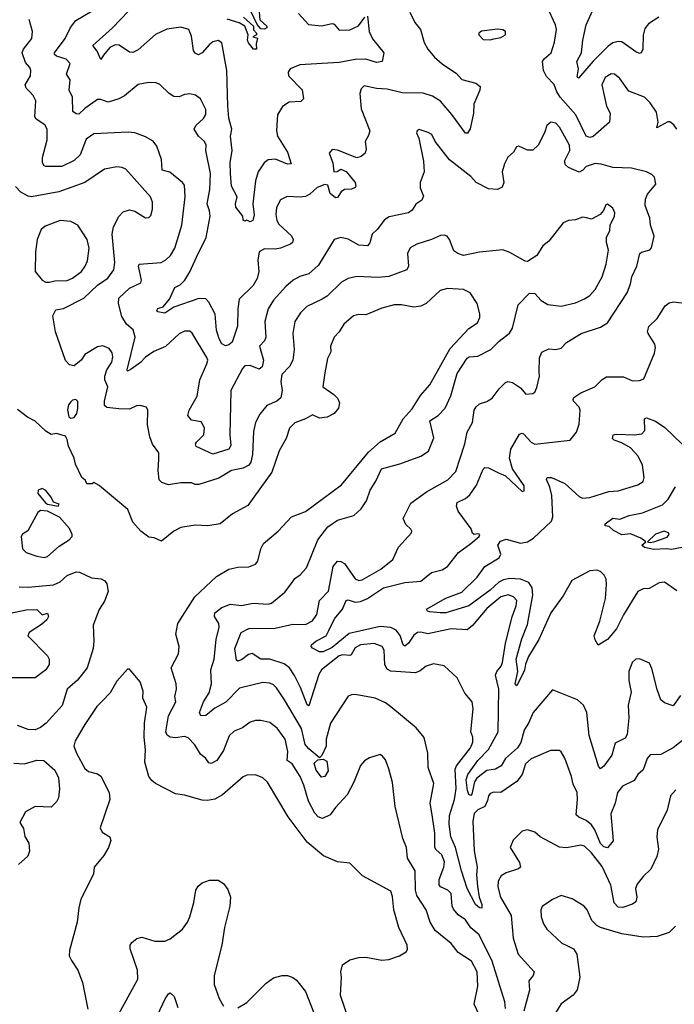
# Model space of a CAD drawing. Extents: x 1771496 to 1971148, y 471553 to 643630.
# Tile 447 of 656: x 1894568 to 1898251, y 587863 to 593401. Entities that reach past the tile are written whole.
import ezdxf

# ---------------------------------------------------------------- set-up
doc = ezdxf.new("R2010")
doc.units = 0

msp = doc.modelspace()

# ---------------------------------------------------------------- linework, layer by layer
at = {"layer": '0CON10XD'}
for points in [[(1896525, 593420), (1896533.1, 593335), (1896552.6, 593292.6), (1896615.8, 593215), (1896607.5, 593165), (1896575, 593159.2), (1896515, 593178.8), (1896455, 593176.4), (1896365, 593160.9), (1896144, 593146), (1896090, 593125), (1896077.5, 593105), (1896079.2, 593085), (1896157, 593007), (1896163.8, 592956.2), (1896148.6, 592941.4), (1896083.4, 592936.6), (1896047, 592913), (1896018.5, 592865), (1896013.3, 592776.7), (1896018.2, 592745), (1896073.8, 592655), (1896095, 592590), (1896075, 592588.1), (1896006.9, 592616.9), (1895965, 592612.2), (1895942.9, 592595), (1895910, 592545), (1895894.1, 592494.1), (1895878.9, 592365), (1895887.6, 592302.4), (1895878.8, 592271.2), (1895865, 592263.8), (1895845, 592272.5), (1895835, 592267.5), (1895825, 592272.5), (1895823.8, 592295), (1895784.3, 592345.7), (1895781.9, 592365), (1895790.8, 592405), (1895760, 592465), (1895754.7, 592535), (1895752.2, 592595), (1895762.5, 592665), (1895754.1, 592745.9), (1895760.5, 592785), (1895745, 592847.5), (1895738.9, 592915), (1895733.3, 593115), (1895705, 593270.8), (1895685, 593284.4), (1895655, 593275.5), (1895635, 593261.1), (1895595, 593214.5), (1895573.5, 593203.5), (1895555, 593212.5), (1895545, 593226.7), (1895535, 593307.5), (1895518.8, 593345), (1895475, 593358.1), (1895395, 593347.1), (1895331.7, 593318.3), (1895235, 593231.4), (1895205, 593216), (1895185, 593218.8), (1895127.9, 593257.9), (1895105, 593259.4), (1895075, 593244.4), (1895038.5, 593201.5), (1895025, 593176.2), (1895004.1, 593224.1), (1894980, 593255), (1895089.7, 593355), (1895315, 593590.8)], [(1894935, 592900.7), (1894899.7, 592870.3), (1894885, 592871), (1894867.5, 592885), (1894865.4, 592965), (1894846.6, 593005), (1894851.7, 593061.7), (1894831.1, 593095), (1894851.9, 593155), (1894828.9, 593178.9), (1894774.4, 593195), (1894763.9, 593205), (1894763.3, 593215), (1894824.6, 593295), (1894853.1, 593356.9), (1894883.8, 593396.2), (1894975, 593451.4)], [(1896762.6, 593442.6), (1896790, 593385), (1896822.5, 593345), (1896842.9, 593272.9), (1896864.5, 593235), (1896900.8, 593190.8), (1896945, 593152.7), (1897025, 593098.6), (1897055, 593064.4), (1897134.4, 593044.4), (1897158.8, 593025), (1897156, 593005), (1897122.5, 592925), (1897121.5, 592875), (1897102.4, 592787.6), (1897086.9, 592763.1), (1897075, 592762.5), (1896998.1, 592868.1), (1896935, 592941.8), (1896891.1, 592971.1), (1896837.5, 592987.5), (1896719, 592989), (1896635, 593010.4), (1896574.3, 593014.3), (1896505, 593028), (1896488.8, 593011.2), (1896480.8, 592985), (1896488.9, 592898.9), (1896536.9, 592775), (1896530.3, 592749.7), (1896510.8, 592715), (1896516.7, 592675), (1896510.5, 592649.5), (1896488.3, 592631.7), (1896465, 592624), (1896355, 592667.8), (1896325, 592670), (1896309.5, 592650.5), (1896328.9, 592595), (1896334.4, 592544.4), (1896353.2, 592546.8), (1896375, 592559.2), (1896405, 592547.8), (1896455, 592486), (1896459.4, 592465), (1896455, 592456.2), (1896435, 592448.5), (1896394.4, 592445.6), (1896377, 592433), (1896355, 592401.4), (1896345, 592398.1), (1896315, 592422.5), (1896300.5, 592470.5), (1896285, 592473.1), (1896242.1, 592457.9), (1896200.8, 592419.2), (1896175, 592407.1), (1896145, 592402.7), (1896073, 592407), (1896035, 592386.9), (1896013.1, 592345), (1896009.3, 592305), (1896015, 592270.8), (1896025, 592250.9), (1896096.7, 592185), (1896105.5, 592165), (1896102.2, 592147.8), (1896092.1, 592137.9), (1896035.4, 592115.4), (1896005, 592109.3), (1895945, 592112.7), (1895915.6, 592095), (1895908.2, 592048.2), (1895913.9, 591985), (1895904.6, 591945), (1895880.5, 591905), (1895802, 591828), (1895794.6, 591775), (1895793.4, 591676.6), (1895762.3, 591587.7), (1895745, 591572.5), (1895725, 591566.7), (1895705, 591577.5), (1895689.3, 591605), (1895674.2, 591655), (1895667.1, 591745), (1895632.4, 591812.4), (1895615, 591830.6), (1895575, 591832.3), (1895435.2, 591784.8), (1895385, 591749.4), (1895345, 591758.6), (1895339.4, 591765), (1895345, 591776.4), (1895374.4, 591785.6), (1895410.6, 591829.4), (1895440, 591895), (1895470.2, 591909.8), (1895496.5, 591935), (1895525, 591982.2), (1895562.4, 592065), (1895617.1, 592175), (1895638.7, 592295), (1895636, 592325), (1895622.6, 592365), (1895637.5, 592445), (1895640.6, 592535), (1895615.5, 592665), (1895616.5, 592695), (1895607.8, 592715), (1895574.4, 592745), (1895550, 592785), (1895558.9, 592805), (1895601.4, 592845), (1895615, 592867.5), (1895614.5, 592895), (1895585.3, 592955.3), (1895556.3, 592976.3), (1895525, 592983.1), (1895495, 592979.4), (1895465, 592967.1), (1895435, 592968.1), (1895408, 592985), (1895356.4, 593036.4), (1895335, 593045.6), (1895295, 593047.8), (1895235, 593035.6), (1895157.1, 592972.9), (1895125, 592955.5), (1895065, 592936.9), (1895025, 592951.9), (1895005, 592951.1), (1894935, 592900.7)], [(1895915.6, 593445), (1895919.2, 593399.2), (1895957.5, 593365), (1895957.5, 593355), (1895945, 593347.5), (1895925, 593350), (1895903.3, 593373.3), (1895870, 593445)], [(1898265, 592785.8), (1898248.7, 592808.7), (1898225, 592825.8), (1898215, 592825.7), (1898151.7, 592791.7), (1898160.4, 592825), (1898150.3, 592880.3), (1898115, 592933.3), (1898082.5, 592965), (1897995, 592998.6), (1897945, 593070), (1897915, 593094.3), (1897895, 593096.9), (1897861.1, 593075), (1897843.5, 593035), (1897870, 592915), (1897890, 592875), (1897885.4, 592825), (1897795, 592744.4), (1897775, 592737.8), (1897755, 592745.6), (1897696.9, 592865), (1897608.4, 592965), (1897589.6, 592995), (1897575.4, 593035.4), (1897531.5, 593081.5), (1897515.4, 593115), (1897508.6, 593165), (1897518.6, 593181.4), (1897557.5, 593215), (1897577.1, 593275), (1897588.5, 593345), (1897582.8, 593372.8), (1897536.1, 593473.9)], [(1898164.2, 593415), (1898105, 593376.7), (1898085, 593352), (1898075.4, 593314.6), (1898073.8, 593235), (1898065, 593214.3), (1898055, 593210.5), (1898035, 593219.1), (1897955, 593276.2), (1897935, 593278.9), (1897905, 593270.4), (1897878.3, 593251.7), (1897795, 593167.7), (1897711.5, 593071.5), (1897705, 593080), (1897710.9, 593125), (1897703.1, 593165), (1897728.6, 593215), (1897736.2, 593285), (1897755, 593372), (1897792.5, 593455)], [(1896599.7, 590310.3), (1896667.1, 590365), (1896699.2, 590435), (1896771.2, 590515), (1896773.8, 590525), (1896768, 590535), (1896741.1, 590561.1), (1896724.3, 590595), (1896768.7, 590681.3), (1896856.7, 590745), (1896976.6, 590813.4), (1897021.1, 590858.9), (1897071.8, 591015), (1897085, 591081.2), (1897114.7, 591135.3), (1897124.5, 591205), (1897135, 591224), (1897155, 591240.8), (1897195, 591253.3), (1897225, 591271.9), (1897265.6, 591324.4), (1897300.7, 591359.3), (1897314.4, 591365.6), (1897339.5, 591359.5), (1897385, 591330), (1897415, 591294), (1897455, 591299.2), (1897465, 591306.2), (1897477.8, 591332.2), (1897492.1, 591395), (1897490.2, 591419.8), (1897491.9, 591498.1), (1897505, 591530), (1897545, 591549.2), (1897585, 591546), (1897615, 591552.5), (1897645, 591585.7), (1897725.7, 591635), (1897835, 591670.9), (1897875, 591695.6), (1897985.8, 591864.2), (1898004.6, 591915), (1898012, 591955), (1898039.6, 592015), (1898055.8, 592085), (1898066.4, 592093.6), (1898112.7, 592107.3), (1898122.5, 592117.5), (1898136.6, 592183.4), (1898117.1, 592245), (1898112.7, 592285), (1898087.1, 592355), (1898087.8, 592392.2), (1898100.3, 592419.7), (1898145.8, 592475), (1898140, 592515), (1898125, 592530), (1898095, 592544.2), (1898010, 592565), (1897905, 592568.9), (1897839.1, 592589.1), (1897805, 592592.3), (1897754.5, 592575.5), (1897735.5, 592554.5), (1897715, 592542.9), (1897655, 592569.4), (1897638.6, 592585), (1897632.9, 592605), (1897663.3, 592665), (1897661.2, 592695), (1897605, 592796.7), (1897585, 592818.2), (1897555.7, 592824.3), (1897533.4, 592806.6), (1897520.8, 592765), (1897484.2, 592695.8), (1897455, 592666.7), (1897425, 592666.2), (1897375, 592690), (1897362.5, 592685), (1897346.7, 592655), (1897313.2, 592626.8), (1897295, 592590), (1897282.5, 592545), (1897291.5, 592485), (1897281.7, 592458.3), (1897255, 592445.8), (1897205, 592449.5), (1897135, 592485.7), (1897105, 592519.4), (1896985, 592613.1), (1896905.8, 592715), (1896885.7, 592755), (1896866.6, 592766.6), (1896815, 592782.5), (1896803.6, 592776.4), (1896800, 592765), (1896814.2, 592734.2), (1896839.4, 592605), (1896842.5, 592545), (1896820, 592485), (1896821.2, 592455), (1896838.8, 592408.8), (1896830, 592385), (1896797.4, 592362.6), (1896775, 592330), (1896754.6, 592315.4), (1896647.3, 592292.7), (1896620, 592275), (1896579.3, 592220.7), (1896550, 592195), (1896538.6, 592145), (1896525, 592129.2), (1896475, 592133.1), (1896415, 592165.5), (1896375, 592176.5), (1896336.2, 592165), (1896249.7, 592020.3), (1896195, 591970.9), (1896143.2, 591956.8), (1896106.9, 591935), (1896065, 591900.8), (1895995, 591823.5), (1895965.4, 591775), (1895946.1, 591703.9), (1895953.1, 591615), (1895945.9, 591594.1), (1895916.7, 591565), (1895938.7, 591485), (1895931.9, 591448.1), (1895915, 591434.6), (1895865, 591455.2), (1895835, 591453.3), (1895821.4, 591438.6), (1895755.3, 591315), (1895750.9, 591065), (1895755.9, 591005), (1895744.7, 590985.3), (1895655, 590957.7), (1895560.7, 591000.7), (1895556.4, 591015), (1895561.8, 591025), (1895604.7, 591065.3), (1895608.2, 591105), (1895589.1, 591139.1), (1895535, 591149.1), (1895514.4, 591175), (1895521.1, 591205), (1895566, 591284), (1895581.4, 591375), (1895620.4, 591465), (1895625.4, 591485), (1895621.5, 591501.5), (1895538.3, 591638.3), (1895525, 591649.2), (1895495, 591649.4), (1895465, 591634.3), (1895388.1, 591561.9), (1895322.9, 591535), (1895275, 591502.7), (1895246.8, 591473.2), (1895195, 591434.7), (1895175, 591424.3), (1895171.8, 591431.8), (1895217.4, 591615), (1895206.6, 591656.6), (1895168.5, 591688.5), (1895141.9, 591731.9), (1895123.5, 591805), (1895125.8, 591834.2), (1895185, 591890.4), (1895249.1, 591920.9), (1895253.1, 591935), (1895235.7, 592014.3), (1895240, 592025), (1895364.6, 592035.4), (1895390.5, 592049.5), (1895416.7, 592075), (1895440.8, 592115), (1895479.3, 592245), (1895499.1, 592405), (1895495, 592470), (1895484.2, 592485), (1895412.7, 592542.7), (1895370, 592555), (1895366.5, 592615), (1895339.5, 592689.5), (1895318.3, 592718.3), (1895275, 592741.4), (1895215, 592764.2), (1895178.7, 592768.7), (1894985, 592757.9), (1894941.5, 592728.5), (1894908.4, 592641.6), (1894875, 592608.5), (1894805, 592575.8), (1894715, 592574.4), (1894705, 592579.2), (1894696.7, 592595), (1894696.7, 592625), (1894722.2, 592725), (1894722.5, 592785), (1894709.4, 592809.4), (1894661.4, 592841.4), (1894652.5, 592855), (1894659.2, 592945), (1894643.3, 592975), (1894624.7, 592994.7), (1894604.4, 593015), (1894598.9, 593035), (1894628.5, 593085), (1894630.9, 593115), (1894625, 593132), (1894600, 593160), (1894581.1, 593215), (1894588.9, 593235), (1894636.7, 593295), (1894640.6, 593335), (1894621.7, 593401.7)], [(1895827.5, 593415), (1895883.3, 593365), (1895884, 593344), (1895900, 593325), (1895900, 593315), (1895880, 593305), (1895906.4, 593296.4), (1895897.5, 593265), (1895900, 593235), (1895882.5, 593235), (1895855, 593270), (1895850, 593285), (1895852.5, 593315), (1895833.6, 593363.6), (1895802.4, 593382.4), (1895735, 593404)], [(1896135.6, 593435), (1896193.4, 593373.4), (1896265, 593366.7), (1896325, 593380), (1896336.9, 593375), (1896365, 593341.4), (1896425, 593344.5), (1896473.1, 593366.9), (1896510, 593415)], [(1897215, 593287.5), (1897235, 593293.3), (1897275, 593301.2), (1897300, 593315), (1897300, 593335), (1897285, 593343.8), (1897255, 593348), (1897165, 593336.7), (1897150, 593325), (1897150, 593315), (1897175, 593290), (1897215, 593287.5)], [(1896270.2, 591829.8), (1896182.7, 591787.3), (1896147.2, 591752.8), (1896116.2, 591703.8), (1896105.4, 591635), (1896112.3, 591545), (1896105, 591486.7), (1896085, 591450), (1896042.5, 591405), (1896037.3, 591365), (1896044.5, 591314.5), (1896036.1, 591273.9), (1896015, 591255.6), (1895958.3, 591231.7), (1895918.6, 591181.4), (1895894, 591136), (1895882.3, 591085), (1895877.8, 590955), (1895867.7, 590912.3), (1895856.1, 590895), (1895825, 590878.1), (1895760, 590865), (1895688.7, 590821.3), (1895575, 590785.7), (1895555.8, 590785.8), (1895535, 590796), (1895475, 590796.2), (1895405, 590785.5), (1895367.7, 590797.7), (1895353.4, 590813.4), (1895346.8, 590865), (1895349.7, 590929.7), (1895350, 590965), (1895314.1, 591014.1), (1895299.1, 591055), (1895287, 591123), (1895288.1, 591205), (1895281.1, 591221.1), (1895245, 591231.2), (1895225, 591228.6), (1895185, 591210), (1895125, 591211.8), (1895058.9, 591218.9), (1895045, 591231.2), (1895044.5, 591254.5), (1895064.4, 591335), (1895046.5, 591375), (1895046.8, 591395), (1895057.6, 591432.4), (1895085.9, 591475), (1895092, 591505), (1895087.9, 591527.9), (1895072, 591552), (1895035, 591567.1), (1895005, 591561.3), (1894935, 591517.3), (1894913.5, 591486.5), (1894875, 591454), (1894848.9, 591458.9), (1894825, 591483.3), (1894770.2, 591645), (1894753.8, 591735), (1894770.3, 591769.8), (1894815, 591776), (1894927.8, 591835), (1895005, 591906.8), (1895063.2, 591946.8), (1895097, 591993), (1895102.8, 592035), (1895088.8, 592195), (1895096.4, 592235), (1895126.5, 592293.5), (1895149.1, 592320.9), (1895185, 592331.1), (1895215, 592324.4), (1895275, 592287.1), (1895295, 592288), (1895305, 592300), (1895315.6, 592335.6), (1895314.4, 592375), (1895303.7, 592403.7), (1895165, 592559.4), (1895145, 592569.1), (1895113.6, 592573.6), (1895045, 592560.5), (1894935, 592484.6), (1894787.4, 592432.6), (1894635, 592404.6), (1894615, 592408.8), (1894575, 592431.1), (1894543.5, 592463.5)], [(1897300, 587840), (1897297.3, 587877.3), (1897226.8, 588105), (1897153.5, 588253.5), (1897105, 588292.9), (1897075, 588338.9), (1897035, 588365.8), (1897007.6, 588397.6), (1897000.8, 588415), (1896995, 588485.8), (1896976, 588505), (1896935, 588522.9), (1896928.1, 588535), (1896927.9, 588565), (1896953.5, 588635), (1896956.9, 588665), (1896943, 588703), (1896910.8, 588730.9), (1896903.3, 588745), (1896904.2, 588825), (1896888.7, 588928.7), (1896876.2, 588995), (1896897.1, 589105), (1896865.5, 589195), (1896863.3, 589275), (1896842.8, 589362.8), (1896797.6, 589417.6), (1896655.4, 589535.4), (1896625, 589558.1), (1896567.5, 589585), (1896455, 589604.5), (1896435, 589604.4), (1896415, 589595.8), (1896315.5, 589444.5), (1896292.7, 589355), (1896292.5, 589315), (1896268.3, 589261.7), (1896255, 589250), (1896195, 589299.5), (1896174.5, 589324.5), (1896152.6, 589415), (1896058, 589575), (1896012.9, 589642.9), (1895995, 589660), (1895975, 589670), (1895935, 589672.1), (1895805, 589641.5), (1895728, 589562), (1895665, 589527.8), (1895615, 589488.1), (1895586.1, 589486.1), (1895580.3, 589505), (1895601.9, 589565), (1895633.1, 589615), (1895647.4, 589665), (1895642.5, 589745), (1895661.7, 589805), (1895673.4, 589915), (1895690.8, 589985), (1895688.2, 590005), (1895664.5, 590045), (1895666.4, 590065), (1895705, 590094.6), (1895754.4, 590114.4), (1895815, 590105.5), (1895881.7, 590118.3), (1895965, 590114.4), (1895985, 590119.4), (1896059.2, 590180.8), (1896100.8, 590235), (1896115, 590258), (1896145, 590278.8), (1896182, 590318), (1896244.7, 590475), (1896300.8, 590549.2), (1896355, 590586.4), (1896448.3, 590611.7), (1896489.8, 590650.2), (1896518.9, 590695), (1896539.6, 590755), (1896571.5, 590805), (1896603.6, 590875), (1896707.3, 590902.7), (1896825, 590946.4), (1896866.8, 590973.2), (1896898.3, 591048.3), (1896874.4, 591145), (1896921.5, 591175), (1896961.2, 591215), (1896993.2, 591285), (1897029.9, 591410.1), (1897085, 591496.5), (1897096.1, 591503.9), (1897145, 591508.2), (1897217.5, 591545), (1897265, 591592.2), (1897323.1, 591636.9), (1897339.5, 591665), (1897372.1, 591797.9), (1897435, 591863.3), (1897465, 591860), (1897500.9, 591820.9), (1897538.9, 591798.9), (1897615, 591789.1), (1897695, 591808.8), (1897745, 591830), (1897775, 591850), (1897805, 591882.9), (1897845.5, 591955), (1897866.4, 592025), (1897880.5, 592105), (1897868.3, 592148.3), (1897869.6, 592175), (1897887.8, 592215), (1897890, 592245), (1897914.1, 592295.9), (1897915.6, 592315), (1897905, 592340), (1897875, 592364), (1897865, 592360), (1897852.3, 592327.7), (1897834.1, 592305.9), (1897785, 592278.6), (1897756.2, 592286.2), (1897735, 592290.6), (1897695, 592275.6), (1897655, 592271.9), (1897625, 592258.6), (1897545, 592155.8), (1897510.7, 592129.3), (1897476.7, 592075), (1897425, 592041.2), (1897412.3, 592042.3), (1897325, 592091.2), (1897285, 592106.2), (1897155, 592093.8), (1897064.3, 592074.3), (1897032.5, 592085), (1897010.9, 592100.9), (1896985.4, 592165.4), (1896972.4, 592182.4), (1896955, 592189.4), (1896935, 592186.7), (1896885, 592163.8), (1896801.9, 592138.1), (1896765, 592116.9), (1896750, 592085), (1896755.6, 592015), (1896745, 591994.4), (1896645, 591955.9), (1896585, 591951.4), (1896465, 591957.1), (1896415, 591945.3), (1896377.5, 591925), (1896297.1, 591845), (1896270.2, 591829.8)], [(1894735, 591924.4), (1894765, 591932.5), (1894835, 591934.6), (1894865, 591947.5), (1894915, 591984.4), (1894936, 592014), (1894948.4, 592045), (1894958.5, 592115), (1894947.7, 592165), (1894895.4, 592245.4), (1894855, 592266), (1894795, 592270.5), (1894711.1, 592238.9), (1894689.5, 592220.5), (1894665.7, 592165), (1894657.5, 592095), (1894655.6, 591985), (1894695, 591936.7), (1894715, 591924.4), (1894735, 591924.4)], [(1897155, 587800), (1897124.5, 587864.5), (1897144.6, 587965.4), (1897142, 588045), (1897110, 588105), (1897035.2, 588155.2), (1896994.5, 588205), (1896905, 588277.8), (1896877.5, 588325), (1896853.8, 588395), (1896802.8, 588475), (1896794.2, 588505), (1896793.6, 588613.6), (1896749.5, 588685), (1896743.5, 588745), (1896723.3, 588795), (1896679.4, 588975), (1896665, 589110), (1896645, 589187.5), (1896625, 589237.5), (1896609.3, 589259.3), (1896595, 589267.5), (1896535, 589248.8), (1896507.7, 589232.3), (1896484.4, 589205.6), (1896447.8, 589112.2), (1896409.8, 589040.2), (1896345, 588970), (1896315, 588927.8), (1896271.3, 588908.7), (1896247.6, 588917.6), (1896228.2, 588938.2), (1896192.5, 589005), (1896167.1, 589095), (1896146, 589145), (1896100, 589215), (1896073.3, 589235), (1896077.2, 589285), (1896061.2, 589355), (1896016.3, 589416.4), (1895975, 589447.8), (1895925, 589460), (1895895, 589458.6), (1895865, 589449.2), (1895821.3, 589418.7), (1895775, 589400), (1895746.9, 589373.1), (1895715, 589290), (1895677.1, 589235), (1895645, 589216.9), (1895631.8, 589221.8), (1895615.3, 589245.3), (1895585, 589269.2), (1895552.9, 589322.9), (1895515, 589361.1), (1895495, 589368.5), (1895445, 589361.4), (1895415, 589365.7), (1895397.2, 589377.2), (1895390, 589395), (1895404.7, 589485), (1895445.5, 589565), (1895441.5, 589595), (1895450, 589635), (1895447.5, 589665), (1895420.6, 589755), (1895460.6, 589835), (1895464.1, 589875.9), (1895446.7, 589945), (1895457.8, 590005), (1895553.8, 590155), (1895675, 590268.9), (1895745, 590310.6), (1895795, 590321.9), (1895857.4, 590322.6), (1895895, 590339.2), (1895906.9, 590355), (1895924.4, 590425), (1895938.6, 590455), (1896022.9, 590525), (1896096.2, 590603.8), (1896175, 590635.6), (1896378.1, 590785), (1896530.7, 590969.3), (1896595, 591025.6), (1896679.5, 591075), (1896725, 591155.7), (1896775, 591212.5), (1896823.6, 591286.4), (1896875, 591346.4), (1896989.3, 591550.7), (1897095, 591663.3), (1897142.9, 591695), (1897156, 591725), (1897155.8, 591745.8), (1897141.9, 591805), (1897101.9, 591865), (1897065, 591883.9), (1896975, 591889.3), (1896933.2, 591876.8), (1896853.8, 591805), (1896825, 591789.2), (1896785.8, 591784.2), (1896715, 591797.8), (1896675, 591797.3), (1896605, 591779.1), (1896515, 591741.2), (1896475, 591741.8), (1896445, 591734.4), (1896391.2, 591688.8), (1896365, 591646), (1896336.9, 591615), (1896315.7, 591565), (1896317.4, 591532.6), (1896300, 591495), (1896283.8, 591415), (1896273.8, 591335), (1896335, 591292.5), (1896355, 591271.9), (1896366.5, 591245), (1896362.1, 591215), (1896336.5, 591185), (1896298, 591165), (1896255, 591158.7), (1896215, 591178), (1896175.5, 591155.5), (1896115, 591132.5), (1896086.1, 591103.9), (1896067.8, 591045), (1896027.8, 590975), (1895986.7, 590855), (1895851.7, 590668.3), (1895765, 590621.4), (1895695, 590564.4), (1895625.5, 590554.5), (1895555, 590556.9), (1895475, 590544.4), (1895435, 590524.4), (1895365, 590467.5), (1895325, 590485.7), (1895295, 590491.2), (1895248.8, 590525), (1895204.2, 590575), (1895175.9, 590645.9), (1895015, 590780), (1894985, 590797.5), (1894975, 590790), (1894945, 590790), (1894938.3, 590808.3), (1894917.5, 590825), (1894881.2, 590901.2), (1894873.8, 590935), (1894842.3, 591002.3), (1894835, 591040), (1894825, 591057.5), (1894775, 591072.5), (1894745, 591067.5), (1894715, 591086.7), (1894655, 591142.5), (1894612.5, 591165), (1894555, 591208.8)], [(1898285, 589600.6), (1898245, 589541.4), (1898195, 589558.6), (1898175.6, 589575), (1898154.2, 589634.2), (1898125, 589752.5), (1898111.7, 589781.7), (1898055, 589806.7), (1898035, 589803.3), (1898013.8, 589785), (1897994.2, 589734.2), (1897994.3, 589685), (1898008.1, 589618.1), (1897991.9, 589545), (1897994.7, 589475), (1897985, 589381.2), (1897975, 589359.4), (1897918.7, 589331.3), (1897900, 589265), (1897855, 589202), (1897835, 589186.7), (1897825, 589202.5), (1897771.8, 589375), (1897758.2, 589505), (1897739.4, 589545), (1897705.4, 589575.4), (1897565, 589631.2), (1897456.5, 589505), (1897432.5, 589447.5), (1897405.8, 589404.2), (1897387.7, 589335), (1897368.4, 589305), (1897300.3, 589245), (1897276.2, 589205), (1897245, 589184.7), (1897195, 589178.7), (1897139.7, 589135), (1897126.5, 589113.5), (1897112.2, 589045), (1897105, 589036.9), (1897095, 589043.1), (1897086.6, 589065), (1897079.8, 589125), (1897088.6, 589155), (1897145, 589234.1), (1897204.6, 589295.4), (1897259.7, 589395), (1897264, 589635), (1897245.3, 589715), (1897251.8, 589735), (1897276.2, 589763.9), (1897284.2, 589785), (1897301.1, 589895), (1897338.1, 590041.9), (1897361.2, 590105), (1897364.6, 590134.6), (1897345, 590154.4), (1897315, 590166.4), (1897275, 590154.6), (1897195, 590090), (1897115, 589993.5), (1897085, 589968.2), (1896995, 589974.8), (1896863.6, 589946.4), (1896825, 589956.5), (1896805.2, 589954.8), (1896785, 589938.5), (1896755, 589893.8), (1896735, 589878.1), (1896724.6, 589885), (1896708.1, 589938.1), (1896685, 589966.8), (1896655, 589982.7), (1896595, 589988.7), (1896420.8, 589949.2), (1896325, 589868.9), (1896275, 589845.2), (1896254.8, 589844.8), (1896215.8, 589865.8), (1896206.7, 589875), (1896210, 589885), (1896234.1, 589905), (1896291.2, 589935), (1896306.7, 589965), (1896339, 590031), (1896384.3, 590085.7), (1896405, 590134.4), (1896415, 590137.3), (1896455, 590124.1), (1896485, 590127.8), (1896525, 590145.9), (1896614.4, 590205.6), (1896735, 590234.7), (1896825, 590242.5), (1896885, 590291.1), (1896945, 590307.5), (1896974.2, 590325), (1897035.7, 590405), (1897105.3, 590454.7), (1897152, 590495), (1897155.7, 590505), (1897145, 590510), (1897125, 590506), (1897115, 590513.3), (1897107.5, 590537.5), (1897035, 590635.8), (1897025.5, 590665), (1897028.6, 590685), (1897075, 590707.1), (1897100.8, 590729.2), (1897137.8, 590782.3), (1897175, 590873.3), (1897185, 590882), (1897205, 590880), (1897265, 590850.5), (1897300, 590835), (1897395, 590748), (1897405, 590751.2), (1897405, 590778.8), (1897339.4, 590875), (1897323.2, 590935), (1897330, 590985), (1897380.4, 591069.6), (1897395, 591075.6), (1897401.7, 591071.7), (1897445, 591024), (1897465, 591014.3), (1897665, 591036.2), (1897700, 591080), (1897715.6, 591125), (1897721.9, 591205), (1897715, 591222), (1897684.2, 591255), (1897680.8, 591265), (1897686, 591275), (1897725, 591301.5), (1897804.3, 591335.7), (1897845, 591378), (1897868.8, 591391.2), (1897965, 591391.9), (1898015, 591369.4), (1898055, 591372), (1898078.8, 591381.2), (1898139.2, 591525), (1898144.2, 591555), (1898140.8, 591575), (1898103.3, 591635), (1898100, 591645), (1898107.5, 591675), (1898155, 591720), (1898198.3, 591791.7), (1898222.3, 591807.7), (1898245.9, 591814.1), (1898338.1, 591801.9)], [(1894855, 591160), (1894875, 591164.2), (1894890, 591185), (1894895.7, 591214.3), (1894894.1, 591254.1), (1894883.9, 591263.9), (1894865, 591260), (1894855, 591251.2), (1894842.9, 591235), (1894837.3, 591207.3), (1894845, 591166.7), (1894855, 591160)], [(1898265, 590189.2), (1898195, 590236.7), (1898165, 590234), (1898108.8, 590201.2), (1898075, 590200), (1898045.8, 590184.2), (1897965, 590054.4), (1897924.6, 589975), (1897875, 589914.3), (1897823, 589883), (1897805, 589912.5), (1897800, 589935), (1897832, 590018), (1897864.3, 590145), (1897870, 590225), (1897866.5, 590255), (1897856.6, 590276.6), (1897835, 590297.3), (1897814.7, 590304.7), (1897775, 590301.4), (1897675, 590246.3), (1897625, 590161.2), (1897555.3, 590065), (1897488.3, 589915), (1897431.2, 589818.8), (1897413.5, 589776.5), (1897407.8, 589742.2), (1897365, 589654.4), (1897354.7, 589665), (1897370, 589735), (1897361.4, 589805), (1897392.4, 589917.6), (1897425, 590000), (1897454.4, 590165), (1897451.1, 590205), (1897432.8, 590235), (1897385, 590254.8), (1897325, 590258.4), (1897289.1, 590250.9), (1897263.2, 590236.8), (1897215, 590193), (1897095, 590104.2), (1896965, 590065.2), (1896933.9, 590063.9), (1896875, 590070.5), (1896861.2, 590075), (1896856.7, 590085), (1896965, 590146.5), (1897055, 590181.3), (1897141.5, 590265), (1897184.3, 590325.7), (1897265, 590373.6), (1897273.8, 590395), (1897258.2, 590445), (1897272.4, 590467.6), (1897305, 590479.5), (1897385, 590457.5), (1897425, 590464), (1897458.8, 590485), (1897559.2, 590580.8), (1897567.3, 590605), (1897561.1, 590725), (1897550.8, 590770.8), (1897531.4, 590815), (1897534.4, 590825.6), (1897560, 590825), (1897635, 590791.5), (1897715, 590719.4), (1897735, 590710), (1897775, 590713.5), (1897882, 590748), (1897935, 590750.4), (1898045.4, 590784.6), (1898075, 590804.2), (1898081.8, 590825), (1898070.8, 590895), (1898047.4, 590945), (1898005, 590992.4), (1897955, 591020.2), (1897911.5, 591035), (1897902.7, 591045), (1897905.7, 591065), (1897925, 591070), (1898025, 591066.2), (1898068.1, 591071.9), (1898085, 591090), (1898082.9, 591155), (1898095, 591160.8), (1898145, 591142.5), (1898197.4, 591107.4), (1898295, 591014.2)], [(1894785, 590663.8), (1894789.2, 590675), (1894757.8, 590687.8), (1894745, 590716.2), (1894715, 590751.9), (1894695, 590764.2), (1894672.5, 590755), (1894670, 590735), (1894713.2, 590683.2), (1894725, 590675.8), (1894785, 590663.8)], [(1898295, 590432.8), (1898235, 590420.9), (1898205, 590425.4), (1898135, 590421.5), (1898083.1, 590433.1), (1898068, 590445), (1898090, 590465), (1898062.5, 590485), (1898005, 590508.2), (1897955, 590504.3), (1897908.5, 590528.5), (1897885, 590551.2), (1897862.5, 590555), (1897861.2, 590565), (1897905, 590597.5), (1897945, 590592), (1897997.3, 590612.7), (1898072.2, 590627.8), (1898185, 590673.1), (1898215.4, 590704.6), (1898257, 590773)], [(1894705, 590376), (1894725, 590382.5), (1894790.7, 590439.3), (1894845.8, 590475), (1894862.9, 590495), (1894863.1, 590505), (1894848.9, 590538.9), (1894792.3, 590602.3), (1894725, 590636.2), (1894685, 590641.2), (1894670.3, 590629.7), (1894613.4, 590526.6), (1894583.3, 590506.7), (1894575.6, 590495), (1894584, 590425), (1894605, 590404.3), (1894665, 590384.2), (1894705, 590376)], [(1898115, 590460), (1898135, 590464.2), (1898209.7, 590490.3), (1898221.2, 590505), (1898218.8, 590515), (1898194.1, 590524.1), (1898145, 590506.9), (1898100, 590465), (1898115, 590460)], [(1898315, 589361.1), (1898245, 589305.6), (1898175, 589267.8), (1898115, 589265.6), (1898098.5, 589245), (1898075, 589182.5), (1898045.4, 589154.6), (1898025, 589122.5), (1897959.8, 589090.2), (1897931.2, 589055), (1897917.7, 588995), (1897892.7, 588935), (1897907.4, 588782.6), (1897875, 588742.5), (1897855, 588748.8), (1897835, 588767.9), (1897802.9, 588845), (1897785, 588872.1), (1897755, 588896.8), (1897712.9, 588915), (1897698.6, 588928.6), (1897706.8, 589015), (1897704.5, 589055), (1897680.9, 589100.9), (1897672.2, 589145), (1897635, 589246.7), (1897615, 589283.8), (1897605, 589290.8), (1897555, 589290.8), (1897445, 589244.3), (1897412.7, 589215), (1897393.8, 589155), (1897365, 589115.6), (1897275.3, 589054.7), (1897235, 589055.5), (1897215, 589048.1), (1897204.7, 589035.3), (1897198.8, 589008.8), (1897185, 588975.4), (1897145, 588957.4), (1897125, 588936.2), (1897117.6, 588892.4), (1897125.3, 588725.3), (1897142.3, 588635), (1897138.1, 588591.9), (1897142.6, 588525), (1897152.4, 588465), (1897168.3, 588425), (1897167.2, 588402.8), (1897155, 588405.4), (1897132.6, 588425), (1897085.7, 588515), (1897052.8, 588612.8), (1897020.5, 588745), (1896994.3, 588805), (1896984.7, 588875.2), (1896985.2, 588925), (1897014.8, 589015.2), (1897023.5, 589076.5), (1897016.9, 589185), (1897025.3, 589205), (1897104.4, 589305), (1897117.1, 589337.1), (1897117.5, 589365), (1897105.8, 589395.8), (1897118.6, 589525), (1897113.8, 589565), (1897072.7, 589612.7), (1897029.1, 589699.1), (1896955, 589765.8), (1896895, 589777.1), (1896855, 589764.3), (1896821.7, 589738.3), (1896795, 589726.7), (1896655, 589736.8), (1896635, 589748.5), (1896622, 589772), (1896618.8, 589855), (1896607.8, 589875), (1896562.6, 589892.6), (1896485, 589885.2), (1896455, 589867.5), (1896432, 589828), (1896425, 589824.1), (1896385, 589828.8), (1896365, 589822.5), (1896265.5, 589745), (1896251.5, 589718.5), (1896195, 589542.5), (1896185, 589548.1), (1896147.5, 589645), (1896113.2, 589713.2), (1896085.2, 589755.2), (1896055, 589778), (1895975, 589804.6), (1895924.7, 589804.7), (1895875, 589835.4), (1895855, 589830.4), (1895815, 589799.6), (1895795, 589793.3), (1895788, 589798), (1895777.3, 589865), (1895814.5, 589955), (1895856.3, 589976.3), (1896005, 589977.8), (1896105, 590000.6), (1896175, 590000), (1896215, 590019.1), (1896239.3, 590055), (1896255.4, 590135), (1896305, 590187.5), (1896331.8, 590325), (1896355, 590355.6), (1896375, 590354.4), (1896395, 590341.9), (1896455, 590255.6), (1896475, 590246.2), (1896495, 590250.8), (1896599.7, 590310.3)], [(1894565, 590210.4), (1894615, 590208.5), (1894758.1, 590221.9), (1894795, 590238.5), (1894835, 590275.5), (1894885, 590295.5), (1894905, 590293.6), (1894972.1, 590262.1), (1895025.5, 590255.5), (1895046.2, 590245), (1895058.3, 590228.3), (1895065.8, 590184.2), (1895045, 590130), (1895015, 590083.3), (1894980.5, 589995), (1894985.6, 589905), (1894981.2, 589865), (1894947.7, 589755), (1894893.4, 589686.6), (1894834.7, 589635.3), (1894805.9, 589544.1), (1894716.1, 589443.9), (1894685, 589420), (1894654.2, 589405.8), (1894615, 589409.4), (1894555, 589431.2)], [(1894516.2, 590063.8), (1894605, 590081.9), (1894665, 590082.7), (1894695, 590054.4), (1894725, 590063.3), (1894729.4, 590045), (1894720, 590025), (1894690.9, 589999.1), (1894620.8, 589955), (1894614.3, 589935), (1894725, 589823.3), (1894734.3, 589804.3), (1894733.3, 589775), (1894715.3, 589744.7), (1894655, 589699.2), (1894518.3, 589698.3)], [(1896420, 587775), (1896372.3, 587912.3), (1896379.2, 588015), (1896374.4, 588045), (1896384.4, 588085.6), (1896425, 588114), (1896475, 588125.8), (1896515, 588127.5), (1896605, 588110.8), (1896645, 588114.3), (1896704.2, 588135.8), (1896742.3, 588157.7), (1896749.5, 588170.5), (1896747.1, 588195), (1896700, 588295), (1896672.9, 588395), (1896665, 588470), (1896655, 588498.8), (1896496.2, 588585), (1896425, 588656.2), (1896355, 588664.4), (1896277.4, 588697.4), (1896185, 588774.4), (1896078.3, 588918.3), (1895962.3, 589112.3), (1895935.8, 589135.8), (1895895, 589154), (1895845, 589151.4), (1895825, 589142.9), (1895708.3, 589041.7), (1895665, 589016.5), (1895625, 589008.5), (1895595, 589010.5), (1895495, 589039.4), (1895445, 589045.8), (1895332, 589105), (1895310.8, 589120.8), (1895293.5, 589145), (1895272.1, 589225), (1895275.4, 589295), (1895268.5, 589365), (1895269.6, 589445), (1895283.6, 589535), (1895261.4, 589585), (1895262, 589625), (1895246.1, 589676.1), (1895195, 589737.5), (1895185, 589747.5), (1895175, 589747.5), (1895115, 589681.2), (1895077.5, 589615), (1895032.1, 589567.9), (1895001.7, 589538.3), (1894935, 589436.9), (1894880.6, 589345), (1894872.9, 589315), (1894887.8, 589275), (1894935, 589190), (1894955, 589172.7), (1895005, 589158.9), (1895025, 589146.9), (1895071.5, 589055), (1895074.4, 589015), (1895020.8, 588855), (1895031.7, 588831.7), (1895074.5, 588804.5), (1895080.5, 588785), (1895066.7, 588745), (1895040.4, 588699.6), (1894987.5, 588635), (1894983.3, 588595), (1894912.5, 588455), (1894900, 588405), (1894890.8, 588325), (1894848.1, 588165), (1894847.1, 588135), (1894859.7, 588109.7), (1894894.5, 588054.5), (1894921.4, 587985), (1894951.2, 587835)], [(1894535, 589219.1), (1894595, 589214.6), (1894665, 589236.2), (1894704.1, 589234.1), (1894765, 589180), (1894786.1, 589136.1), (1894791.7, 589075), (1894786.5, 589025), (1894775, 589001.2), (1894745, 588972.1), (1894655.3, 588975.3), (1894600.6, 588945), (1894568.1, 588885), (1894588.8, 588851.2)], [(1896265, 589141.2), (1896235, 589180), (1896225, 589220), (1896245, 589237.5), (1896275, 589242.5), (1896295, 589230), (1896303.9, 589176.1), (1896285, 589144), (1896265, 589141.2)], [(1898260.1, 589069.9), (1898230, 589035), (1898209.5, 588955), (1898156.7, 588845), (1898153.1, 588805), (1898160.8, 588735), (1898151.4, 588695), (1898117.6, 588622.4), (1898075, 588582.5), (1898040.8, 588539.2), (1898033.1, 588515), (1898040.5, 588465), (1898035, 588440), (1898015, 588425.7), (1897961.7, 588408.3), (1897935, 588410), (1897912.8, 588432.8), (1897893.4, 588533.4), (1897845, 588637.5), (1897785, 588715.4), (1897745, 588752.9), (1897725, 588757.8), (1897645, 588742.7), (1897605, 588747.1), (1897496.2, 588805), (1897465, 588831.2), (1897425, 588844), (1897395, 588836.2), (1897343.2, 588786.8), (1897327.5, 588745), (1897380.3, 588660.3), (1897385.8, 588635), (1897373.3, 588625), (1897305, 588602.9), (1897275.7, 588585), (1897260, 588555), (1897257, 588523), (1897272.7, 588465), (1897331.9, 588361.9), (1897343.8, 588235), (1897371.5, 588145), (1897462.9, 588045), (1897456.9, 588025), (1897432.5, 587995), (1897435, 587942), (1897403.8, 587825)], [(1894588.8, 588851.2), (1894596.8, 588806.8), (1894618.6, 588768.6), (1894623.1, 588725), (1894613, 588697), (1894560.3, 588649.7)], [(1895124, 587805), (1895231.9, 588005), (1895230, 588055), (1895188.6, 588175), (1895189.2, 588195), (1895199.4, 588210.6), (1895226.6, 588233.4), (1895255, 588240.6), (1895327.6, 588217.6), (1895385, 588218.9), (1895415, 588230.5), (1895484.5, 588285), (1895512.8, 588325), (1895525.3, 588355), (1895547.9, 588435), (1895558.7, 588505), (1895572.6, 588527.4), (1895595, 588546.4), (1895635, 588561.9), (1895685, 588560.8), (1895715, 588542), (1895739.4, 588509.4), (1895752.9, 588465), (1895749.4, 588415), (1895719.5, 588295), (1895704.4, 588195), (1895661.4, 588025), (1895662.5, 587975), (1895690, 587895), (1895715, 587853.3)], [(1898256.7, 588303.3), (1898222.5, 588267.5), (1898155, 588244.4), (1898075, 588240), (1897955, 588259.2), (1897834.7, 588294.7), (1897815, 588305.6), (1897786.9, 588335), (1897760, 588395), (1897743.8, 588415), (1897676.6, 588456.6), (1897615, 588474), (1897565, 588451.9), (1897507.2, 588412.8), (1897500, 588395), (1897502.1, 588355), (1897515.6, 588315), (1897534.2, 588285), (1897617.6, 588207.6), (1897646.2, 588193.8), (1897684.4, 588174.4), (1897703.1, 588145), (1897719.5, 588015), (1897704.3, 587945), (1897682.5, 587915), (1897613.3, 587865), (1897557.8, 587775)], [(1895795, 587843.8), (1895845, 587873.8), (1895955, 587982), (1895995, 588012.5), (1896045, 588025.8), (1896075, 588024.2), (1896105, 588014), (1896125, 587998.8), (1896176, 587935), (1896223.3, 587815)], [(1895316.7, 587745), (1895386.7, 587893.3), (1895405, 587922), (1895415, 587926.9), (1895436.3, 587906.3), (1895458.1, 587845)]]:
    msp.add_lwpolyline(points, dxfattribs=at)

doc.saveas('drawing.dxf')
